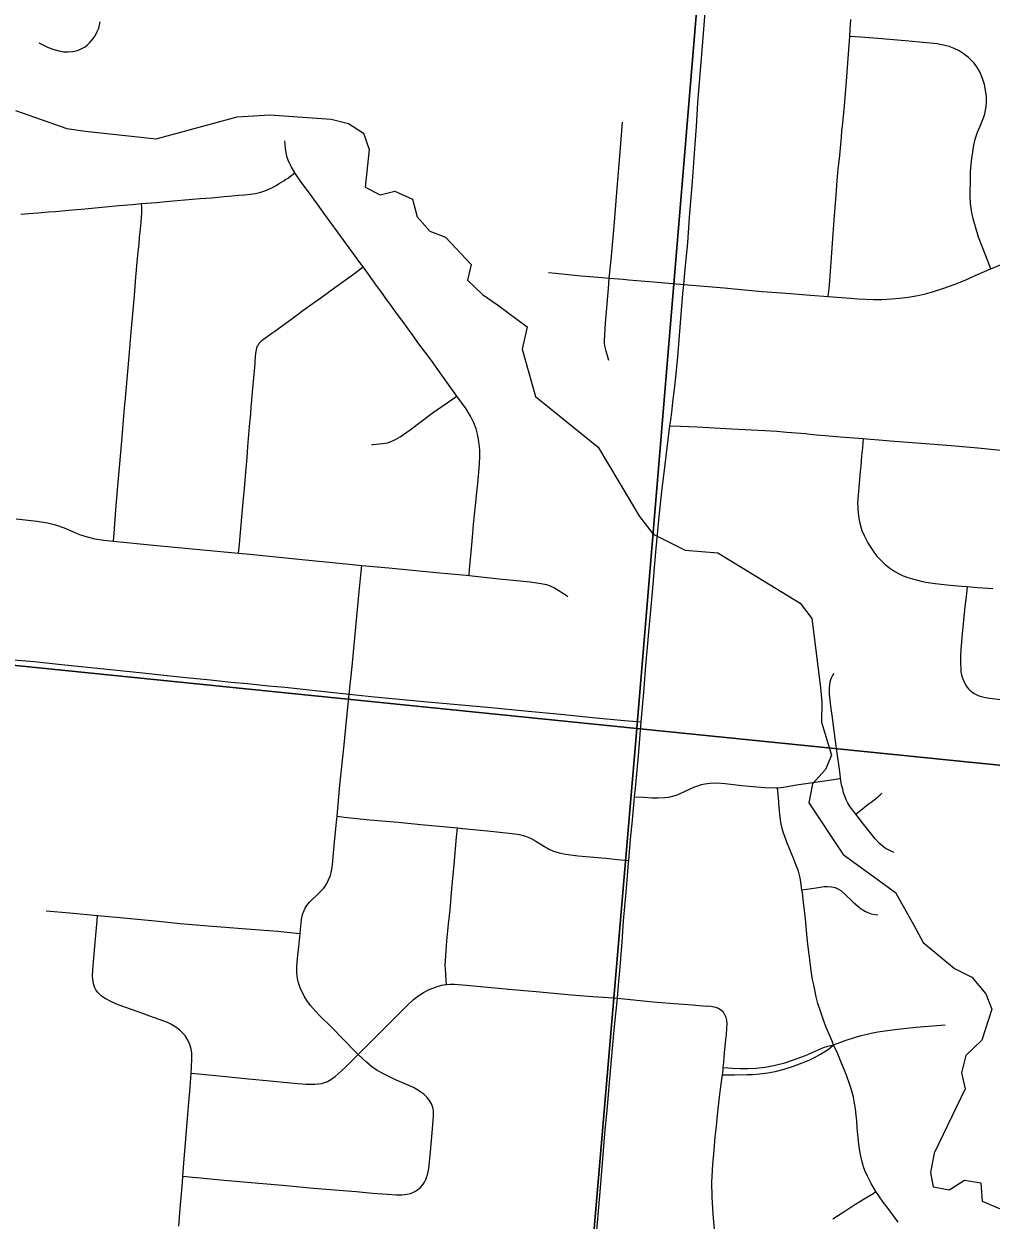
# Model space of a CAD drawing. Extents: x 0 to 34, y 0 to 22.
# Drawn here: x 6.387 to 7.042, y 17.803 to 18.614 of the extents above; entities that cross this region are included whole.
import ezdxf

# ---------------------------------------------------------------- set-up
doc = ezdxf.new("R2010")
doc.units = 0
for name, color, linetype in [('GM_X_City_Street', 7, 'Continuous'), ('GM_X_Corporation', 7, 'Continuous'), ('GM_X_Minor_River', 7, 'Continuous'), ('GM_X_Township_Road', 7, 'Continuous')]:
    doc.layers.add(name, color=color, linetype=linetype)

msp = doc.modelspace()

# ---------------------------------------------------------------- linework, layer by layer
at = {"layer": 'GM_X_City_Street'}
for points in [[(6.3973, 18.60092), (6.40323, 18.59801), (6.40681, 18.59656), (6.41095, 18.59548), (6.4141, 18.59489), (6.41733, 18.59473), (6.42055, 18.59502), (6.4237, 18.59581), (6.42611, 18.59678), (6.42734, 18.59745), (6.42882, 18.59832), (6.4304, 18.59969), (6.43193, 18.60109), (6.43363, 18.60302), (6.43549, 18.60564), (6.437, 18.6085), (6.43794, 18.61088), (6.43905, 18.61519)], [(6.93216, 18.42904), (6.93272, 18.43444), (6.93326, 18.4397), (6.93434, 18.45559), (6.93548, 18.4715), (6.93628, 18.48092), (6.93758, 18.49784), (6.9383, 18.50758), (6.93894, 18.51542), (6.93991, 18.52466), (6.94106, 18.53703), (6.94146, 18.54135), (6.94173, 18.54444), (6.94313, 18.55824), (6.94442, 18.5749), (6.94515, 18.58433), (6.94611, 18.59641), (6.94677, 18.6053), (6.94711, 18.60996), (6.94757, 18.61677)], [(7.0423, 18.44773), (7.03996, 18.4538), (7.03887, 18.45662), (7.03405, 18.46934), (7.0318, 18.47638), (7.0304, 18.48174), (7.02924, 18.48714), (7.02858, 18.49198), (7.02833, 18.49685), (7.02837, 18.50054), (7.02846, 18.50611), (7.02861, 18.51353), (7.0292, 18.52089), (7.03032, 18.52878), (7.0311, 18.53289), (7.032, 18.53642), (7.03337, 18.54045), (7.03503, 18.54439), (7.03741, 18.55007), (7.03823, 18.55281), (7.03878, 18.55538), (7.03916, 18.55759), (7.03938, 18.5608), (7.03926, 18.56455), (7.03877, 18.56896), (7.03796, 18.57267), (7.03643, 18.57751), (7.03469, 18.58163), (7.03228, 18.58539), (7.03081, 18.58736), (7.02946, 18.58884), (7.02716, 18.59107), (7.02362, 18.59378), (7.0209, 18.59544), (7.01747, 18.59709), (7.014, 18.59844), (7.01212, 18.59899), (7.01024, 18.59945), (7.00585, 18.60027), (6.99884, 18.601), (6.98427, 18.60228), (6.96572, 18.60382), (6.95397, 18.60474), (6.94677, 18.6053)], [(6.78381, 18.44153), (6.78501, 18.45391), (6.78706, 18.47675), (6.78895, 18.49962), (6.79142, 18.52988), (6.79286, 18.54718)], [(6.68884, 18.24008), (6.68919, 18.24409), (6.69047, 18.25839), (6.69129, 18.26851), (6.69192, 18.27487), (6.6932, 18.28745), (6.69439, 18.29866), (6.69493, 18.30476), (6.69593, 18.31578), (6.69612, 18.32088), (6.69612, 18.32444), (6.69593, 18.32762), (6.69557, 18.33036), (6.69521, 18.33245), (6.69457, 18.33591), (6.69356, 18.33947), (6.69202, 18.34347), (6.68983, 18.34803), (6.68684, 18.35303), (6.68054, 18.36151), (6.67042, 18.37572), (6.66332, 18.38565), (6.65488, 18.39712), (6.65048, 18.40309), (6.64755, 18.40707), (6.64575, 18.40956), (6.63923, 18.41855), (6.63743, 18.42105), (6.63598, 18.42302), (6.63381, 18.42602), (6.62874, 18.43302), (6.62546, 18.43751), (6.62111, 18.44353), (6.61702, 18.44912), (6.61489, 18.45203), (6.60396, 18.46708), (6.59114, 18.48458), (6.58137, 18.49813), (6.57513, 18.5066), (6.57082, 18.51295), (6.56839, 18.51711), (6.5674, 18.51901), (6.56631, 18.52147), (6.56549, 18.52402), (6.56485, 18.52684), (6.56458, 18.52903), (6.56421, 18.53222), (6.56412, 18.53458)], [(6.38513, 18.48485), (6.39068, 18.48521), (6.39679, 18.48576), (6.40395, 18.48636), (6.4088, 18.48678), (6.41756, 18.48749), (6.42876, 18.48858), (6.44241, 18.48988), (6.45159, 18.49072), (6.46082, 18.4915), (6.467, 18.49202), (6.47704, 18.49286), (6.48592, 18.49361), (6.50664, 18.49541), (6.51429, 18.49603), (6.52289, 18.49676), (6.52596, 18.49702), (6.53272, 18.49764), (6.53671, 18.49797), (6.54053, 18.49842), (6.54426, 18.49897), (6.54776, 18.49968), (6.55055, 18.50059), (6.55218, 18.50127), (6.55565, 18.50288), (6.55766, 18.50407), (6.56024, 18.50557), (6.56326, 18.50755), (6.56479, 18.50847), (6.56576, 18.50912), (6.57082, 18.51295)], [(6.44804, 18.26326), (6.44866, 18.27179), (6.44957, 18.28447), (6.45009, 18.29054), (6.45024, 18.29232), (6.45078, 18.29834), (6.45226, 18.31564), (6.45336, 18.32864), (6.45549, 18.3534), (6.4561, 18.36018), (6.45833, 18.38601), (6.46002, 18.40496), (6.46215, 18.42978), (6.46311, 18.44226), (6.46431, 18.45486), (6.46476, 18.45916), (6.46527, 18.46472), (6.46568, 18.46904), (6.46627, 18.47493), (6.46668, 18.47946), (6.46714, 18.48543), (6.46714, 18.48727), (6.46708, 18.48961), (6.467, 18.49202)], [(6.53274, 18.25518), (6.53326, 18.2612), (6.53508, 18.28225), (6.53586, 18.28966), (6.53672, 18.29893), (6.53763, 18.31005), (6.5385, 18.31994), (6.53905, 18.32737), (6.54014, 18.34097), (6.54091, 18.34961), (6.5413, 18.35454), (6.54147, 18.35637), (6.54245, 18.36686), (6.54367, 18.38112), (6.54388, 18.38359), (6.54398, 18.38544), (6.54417, 18.3879), (6.54447, 18.39066), (6.54482, 18.39302), (6.54516, 18.39441), (6.54564, 18.39561), (6.5461, 18.39645), (6.54677, 18.39746), (6.54747, 18.39829), (6.54841, 18.39923), (6.54966, 18.40027), (6.55517, 18.40423), (6.5572, 18.40564), (6.56631, 18.41217), (6.5723, 18.41658), (6.57629, 18.4195), (6.58335, 18.42455), (6.58837, 18.42816), (6.59791, 18.43511), (6.61046, 18.44431), (6.61702, 18.44912)], [(6.74257, 18.44543), (6.74741, 18.44478), (6.75828, 18.44371), (6.76468, 18.44314), (6.77892, 18.44194), (6.78381, 18.44153), (6.79319, 18.44073), (6.79692, 18.4404), (6.81368, 18.43909), (6.82656, 18.43794), (6.83429, 18.43725)], [(6.78347, 18.38571), (6.78161, 18.39203), (6.78089, 18.39566), (6.78069, 18.39743), (6.78064, 18.39935), (6.78133, 18.41107), (6.78323, 18.43447), (6.78381, 18.44153)], [(6.62305, 18.32866), (6.62367, 18.32872), (6.63048, 18.32942), (6.63364, 18.32995), (6.63551, 18.33052), (6.63899, 18.33216), (6.64224, 18.3341), (6.64888, 18.3388), (6.66393, 18.34995), (6.68054, 18.36151)], [(6.95585, 18.3328), (6.95527, 18.32647), (6.95478, 18.32125), (6.95413, 18.31416), (6.95396, 18.31232), (6.95378, 18.31048), (6.95277, 18.29999), (6.95235, 18.29446), (6.95216, 18.29183), (6.95201, 18.28875), (6.95211, 18.28638), (6.95217, 18.28515), (6.95246, 18.28225), (6.95264, 18.28061), (6.95292, 18.27868), (6.95347, 18.27547), (6.9544, 18.27223), (6.95502, 18.27045), (6.95663, 18.26675), (6.95856, 18.26308), (6.95949, 18.26142), (6.9605, 18.25973), (6.96181, 18.25764), (6.96297, 18.25587), (6.96509, 18.25325), (6.96812, 18.25), (6.97042, 18.24783), (6.97391, 18.24512), (6.97717, 18.24289), (6.98018, 18.24112), (6.98281, 18.23989), (6.98612, 18.23865), (6.99076, 18.23726), (6.99593, 18.23595), (6.99832, 18.23549), (7.00464, 18.2346), (7.01484, 18.23363), (7.02275, 18.23288), (7.02635, 18.2326), (7.03329, 18.23205), (7.04371, 18.23124)], [(6.38215, 18.27842), (6.39637, 18.27687), (6.40318, 18.27578), (6.40869, 18.27443), (6.41464, 18.2724), (6.41984, 18.2702), (6.42489, 18.26795), (6.43011, 18.2662), (6.43545, 18.2649), (6.44151, 18.26394), (6.44804, 18.26326), (6.45692, 18.26234), (6.47735, 18.26051), (6.51818, 18.25663), (6.53274, 18.25518), (6.54044, 18.25442), (6.57134, 18.25128), (6.60532, 18.24795), (6.61612, 18.24696), (6.63439, 18.24529), (6.6665, 18.24208), (6.68693, 18.2403), (6.68884, 18.24008), (6.70914, 18.23777), (6.73019, 18.2357), (6.73764, 18.23474), (6.74135, 18.23395), (6.74381, 18.23316), (6.74669, 18.2317), (6.75463, 18.22668), (6.75567, 18.22591)], [(6.65393, 17.82386), (6.65564, 17.82531), (6.65684, 17.82651), (6.65779, 17.82772), (6.65856, 17.82901), (6.65951, 17.83081), (6.66011, 17.83228), (6.66072, 17.83405), (6.66114, 17.83598), (6.66153, 17.83844), (6.66252, 17.84707), (6.66373, 17.85989), (6.6644, 17.86814), (6.66481, 17.87378), (6.66485, 17.87572), (6.66471, 17.87766), (6.66431, 17.87962), (6.66337, 17.8821), (6.66205, 17.8844), (6.66044, 17.88644), (6.65812, 17.88865), (6.65624, 17.89008), (6.65451, 17.89127), (6.65118, 17.89316), (6.63865, 17.89871), (6.6314, 17.90214), (6.62659, 17.90483), (6.62307, 17.90721), (6.61932, 17.91035), (6.61374, 17.91566), (6.61126, 17.91802), (6.59614, 17.93364), (6.58686, 17.94278), (6.58147, 17.94869), (6.5789, 17.95207), (6.57706, 17.95519), (6.57447, 17.96075), (6.57321, 17.96413), (6.57253, 17.96704), (6.57217, 17.97064), (6.5722, 17.97551), (6.57286, 17.98288), (6.57352, 17.98841), (6.57443, 17.99763), (6.57468, 18.00017), (6.57542, 18.00692), (6.57612, 18.01044), (6.57713, 18.01323), (6.57788, 18.01473), (6.57854, 18.01585), (6.5796, 18.01739), (6.58066, 18.01873), (6.58271, 18.02091), (6.58551, 18.02333), (6.5883, 18.02591), (6.5904, 18.02833), (6.59223, 18.03098), (6.59374, 18.03382), (6.59489, 18.03682), (6.59568, 18.03992), (6.59603, 18.04199), (6.59633, 18.0443), (6.59775, 18.05971), (6.59933, 18.07523), (6.59948, 18.07694), (6.60138, 18.09811), (6.60421, 18.12529), (6.60585, 18.14195), (6.60771, 18.15965), (6.60958, 18.1784), (6.61221, 18.20497), (6.61448, 18.22908), (6.61573, 18.2426), (6.61612, 18.24696)], [(7.02635, 18.2326), (7.02553, 18.22568), (7.02475, 18.21903), (7.02369, 18.20971), (7.02277, 18.20047), (7.02205, 18.18997), (7.02183, 18.18563), (7.02169, 18.18256), (7.02172, 18.18016), (7.02187, 18.17709), (7.02206, 18.17473), (7.02241, 18.17289), (7.02287, 18.17126), (7.02417, 18.1679), (7.02559, 18.16529), (7.02702, 18.16345), (7.02805, 18.16242), (7.02917, 18.16144), (7.0311, 18.16006), (7.03373, 18.15874), (7.03508, 18.15822), (7.03655, 18.15785), (7.03866, 18.15739), (7.04134, 18.15698), (7.04931, 18.15617)], [(6.37741, 18.18318), (6.39416, 18.18177), (6.41279, 18.17989), (6.44375, 18.17668), (6.47215, 18.17361), (6.48214, 18.17262), (6.49725, 18.17105), (6.51372, 18.16934), (6.52771, 18.16791), (6.53873, 18.16684), (6.55306, 18.16537), (6.56421, 18.16434), (6.58459, 18.16221), (6.60771, 18.15965), (6.62469, 18.1579), (6.66058, 18.1545), (6.67356, 18.1534), (6.70385, 18.1507), (6.7267, 18.14843), (6.7508, 18.1461), (6.77482, 18.14365), (6.79423, 18.14177), (6.80542, 18.14099)], [(6.97682, 18.05253), (6.97567, 18.05295), (6.97344, 18.05398), (6.97182, 18.05479), (6.97072, 18.05542), (6.96873, 18.05685), (6.96692, 18.05854), (6.964, 18.06174), (6.96048, 18.06605), (6.95594, 18.0717), (6.95246, 18.0763), (6.95081, 18.07845), (6.9471, 18.08326), (6.94551, 18.0858), (6.94447, 18.08768), (6.94375, 18.08943), (6.94259, 18.09285), (6.94193, 18.09529), (6.94121, 18.09833), (6.94071, 18.1013), (6.94052, 18.10269), (6.94015, 18.10535), (6.93945, 18.1105), (6.93846, 18.11813), (6.93686, 18.12969), (6.93573, 18.13824), (6.93498, 18.14397), (6.93423, 18.1497), (6.93357, 18.15544), (6.9331, 18.16013), (6.933, 18.16192), (6.933, 18.16371), (6.93312, 18.16578), (6.93348, 18.16812), (6.93385, 18.16953), (6.93432, 18.17085), (6.93507, 18.17216), (6.9361, 18.17367)], [(6.80099, 18.09023), (6.80698, 18.08984), (6.81272, 18.08947), (6.81704, 18.08937), (6.82137, 18.08959), (6.82418, 18.08993), (6.82745, 18.09073), (6.82981, 18.09147), (6.83437, 18.09343), (6.8411, 18.0966), (6.84459, 18.0979), (6.84627, 18.09839), (6.84862, 18.09895), (6.85219, 18.09943), (6.85679, 18.09961), (6.86243, 18.09915), (6.87352, 18.09792), (6.88376, 18.09689), (6.88931, 18.09642), (6.89693, 18.09613), (6.89788, 18.09618), (6.90185, 18.09674), (6.91064, 18.0982), (6.92013, 18.09961), (6.93113, 18.1013), (6.93874, 18.10243), (6.94052, 18.10269)], [(6.97949, 17.80203), (6.97265, 17.81117), (6.96932, 17.81561), (6.96445, 17.82267), (6.9612, 17.82818), (6.95864, 17.83305), (6.95693, 17.83698), (6.95607, 17.83937), (6.95505, 17.84287), (6.95419, 17.84672), (6.95342, 17.85134), (6.95266, 17.85663), (6.9518, 17.86578), (6.95146, 17.87065), (6.95112, 17.87458), (6.95069, 17.87868), (6.95026, 17.88142), (6.94975, 17.88398), (6.94923, 17.88672), (6.94864, 17.88911), (6.94761, 17.89235), (6.9465, 17.89577), (6.9447, 17.90082), (6.943, 17.90543), (6.94121, 17.90979), (6.93855, 17.91594), (6.93582, 17.92221), (6.93479, 17.92457), (6.93274, 17.92928), (6.93086, 17.93381), (6.92864, 17.93962), (6.9271, 17.94415), (6.92514, 17.95012), (6.92402, 17.95474), (6.923, 17.95944), (6.92206, 17.96363), (6.92155, 17.96636), (6.92104, 17.96927), (6.92053, 17.97249), (6.92025, 17.97416), (6.91958, 17.98004), (6.91899, 17.98491), (6.91821, 17.99243), (6.91753, 17.9996), (6.91667, 18.00756), (6.91608, 18.01337), (6.91539, 18.01858), (6.91462, 18.02507), (6.91433, 18.02712), (6.9136, 18.03225), (6.91309, 18.03524), (6.91249, 18.03789), (6.91198, 18.03969), (6.91138, 18.04148), (6.91052, 18.0437), (6.90958, 18.04601), (6.9083, 18.04909), (6.90651, 18.05327), (6.90412, 18.05951), (6.90266, 18.06319), (6.9018, 18.06541), (6.90087, 18.06874), (6.90027, 18.07164), (6.89984, 18.07447), (6.89933, 18.0784), (6.8989, 18.08293), (6.89839, 18.08976), (6.89788, 18.09618)], [(6.95081, 18.07845), (6.95312, 18.08026), (6.95929, 18.08509), (6.96124, 18.08643), (6.96414, 18.08868), (6.96734, 18.0914), (6.96853, 18.09257)], [(6.59948, 18.07694), (6.60422, 18.07645), (6.62155, 18.07466), (6.64076, 18.0729), (6.65623, 18.07143), (6.68096, 18.0691), (6.68471, 18.06875), (6.70143, 18.06713), (6.71809, 18.06538), (6.72292, 18.06457), (6.72702, 18.06347), (6.73039, 18.06214), (6.73417, 18.06017), (6.73886, 18.05721), (6.74266, 18.05492), (6.74615, 18.05331), (6.74979, 18.05214), (6.75413, 18.05122), (6.76284, 18.05014), (6.78145, 18.04853), (6.78944, 18.04771), (6.797, 18.04693)], [(6.67353, 17.96302), (6.67333, 17.96612), (6.67312, 17.96978), (6.6728, 17.97372), (6.67273, 17.97591), (6.67279, 17.97922), (6.67389, 17.99265), (6.67495, 18.00384), (6.67594, 18.01356), (6.67719, 18.02771), (6.67872, 18.04439), (6.6804, 18.06285), (6.68096, 18.0691)], [(6.91433, 18.02712), (6.91769, 18.02763), (6.92389, 18.02856), (6.92942, 18.0293), (6.9319, 18.0294), (6.93438, 18.0292), (6.9368, 18.02863), (6.93909, 18.02766), (6.94067, 18.02666), (6.94302, 18.02461), (6.94888, 18.01898), (6.95354, 18.01484), (6.95616, 18.01313), (6.95734, 18.0125), (6.95899, 18.01178), (6.96134, 18.01098), (6.96378, 18.01047), (6.96581, 18.01024)], [(6.40229, 18.01298), (6.41839, 18.01151), (6.43711, 18.00982), (6.45242, 18.00844), (6.47858, 18.00585), (6.49324, 18.00437), (6.51217, 18.00272), (6.52378, 18.00173), (6.53218, 18.00116), (6.54708, 18.00001), (6.55935, 17.99902), (6.57186, 17.99787), (6.57443, 17.99763)], [(6.49233, 17.79927), (6.49324, 17.8113), (6.49463, 17.82883), (6.49493, 17.83312), (6.49554, 17.842), (6.49829, 17.87498), (6.49898, 17.88301), (6.49989, 17.89353), (6.50049, 17.90285), (6.50073, 17.90656), (6.50114, 17.91341), (6.50107, 17.91662), (6.50062, 17.91918), (6.49963, 17.92225), (6.49832, 17.92519), (6.49665, 17.92795), (6.49501, 17.92994), (6.49274, 17.93222), (6.49021, 17.9342), (6.4869, 17.93618), (6.485, 17.93702), (6.4834, 17.93771), (6.47515, 17.94054), (6.46473, 17.94451), (6.45114, 17.94928), (6.44664, 17.95119), (6.44242, 17.95349), (6.43993, 17.95516), (6.4384, 17.95645), (6.43744, 17.95757), (6.43683, 17.95834), (6.43612, 17.95949), (6.43535, 17.96082), (6.43494, 17.96217), (6.43453, 17.96345), (6.43421, 17.96504), (6.43395, 17.96674), (6.43386, 17.96861), (6.43393, 17.97286), (6.43448, 17.97837), (6.43582, 17.99384), (6.43683, 18.00643), (6.43711, 18.00982)], [(6.50049, 17.90285), (6.50795, 17.90215), (6.51967, 17.90104), (6.53946, 17.8992), (6.55407, 17.89781), (6.56788, 17.89646), (6.57835, 17.89555), (6.58161, 17.89541), (6.58436, 17.89541), (6.58688, 17.89562), (6.58919, 17.896), (6.591, 17.89661), (6.5929, 17.89739), (6.59515, 17.89867), (6.59814, 17.9007), (6.60225, 17.90433), (6.60578, 17.90777), (6.61285, 17.91477), (6.61374, 17.91566), (6.62737, 17.9292), (6.63831, 17.94022), (6.64672, 17.94848), (6.65126, 17.95281), (6.65472, 17.95558), (6.65795, 17.95764), (6.66191, 17.95963), (6.66601, 17.9613), (6.67028, 17.96256), (6.67284, 17.96299), (6.67353, 17.96302), (6.6763, 17.96316), (6.67891, 17.96313), (6.6871, 17.96256), (6.69882, 17.9615), (6.71136, 17.96023), (6.71567, 17.95979), (6.73427, 17.95818), (6.75831, 17.95606), (6.77268, 17.95486), (6.78308, 17.95411), (6.78938, 17.95365)], [(6.78938, 17.95365), (6.81353, 17.95132), (6.8249, 17.95038), (6.83088, 17.94987), (6.84028, 17.94918), (6.8495, 17.94841)], [(6.85523, 17.79467), (6.85421, 17.80733), (6.85352, 17.81903), (6.85335, 17.82903), (6.85404, 17.84102), (6.85489, 17.85082), (6.85566, 17.85988), (6.85635, 17.86706), (6.85711, 17.87458), (6.85848, 17.88672), (6.85942, 17.8939), (6.86027, 17.90013), (6.86048, 17.90175), (6.86087, 17.90492), (6.86104, 17.90666), (6.86138, 17.91039), (6.86198, 17.9168), (6.86266, 17.92363), (6.86318, 17.92901), (6.86352, 17.93312), (6.86361, 17.93645), (6.86346, 17.93892), (6.86297, 17.94071), (6.86241, 17.94201), (6.86197, 17.94296), (6.86087, 17.94446), (6.8595, 17.94569), (6.85788, 17.94671), (6.85617, 17.94739), (6.85455, 17.94773), (6.85293, 17.94799), (6.8495, 17.94841)], [(6.93582, 17.92221), (6.94061, 17.92394), (6.94353, 17.925), (6.95061, 17.92731), (6.95437, 17.92836), (6.95842, 17.92937), (6.96116, 17.92998), (6.96571, 17.93083), (6.97737, 17.93241), (6.99156, 17.934), (7.01135, 17.93563)], [(6.86048, 17.90175), (6.86856, 17.90184), (6.87719, 17.90201), (6.88104, 17.9021), (6.88574, 17.90247), (6.89129, 17.90318), (6.89617, 17.90415), (6.9022, 17.90563), (6.90873, 17.90764), (6.91159, 17.90875), (6.91735, 17.91095), (6.91972, 17.91198), (6.92283, 17.91347), (6.92646, 17.91548), (6.92982, 17.91755), (6.93203, 17.91904), (6.93582, 17.92221)], [(6.86104, 17.90666), (6.86728, 17.90629), (6.87241, 17.90611), (6.87773, 17.90613), (6.88329, 17.90637), (6.88944, 17.90708), (6.89614, 17.90831), (6.90274, 17.90996), (6.90863, 17.91185), (6.91672, 17.91495), (6.92905, 17.92027), (6.93196, 17.92124), (6.93582, 17.92221)], [(6.49493, 17.83312), (6.50142, 17.83249), (6.50697, 17.83196), (6.52056, 17.83074), (6.53847, 17.82909), (6.56256, 17.82702), (6.58356, 17.82503), (6.59207, 17.82436), (6.61228, 17.82273), (6.62347, 17.8217), (6.63353, 17.82092), (6.63964, 17.82058), (6.64349, 17.82057), (6.64671, 17.82094), (6.6491, 17.82144), (6.65082, 17.82213), (6.6522, 17.82284), (6.65393, 17.82386)], [(6.93522, 17.80425), (6.94342, 17.80951), (6.94881, 17.81297), (6.95545, 17.81712), (6.96257, 17.82151), (6.96445, 17.82267)]]:
    msp.add_lwpolyline(points, dxfattribs=at)
at = {"layer": 'GM_X_Corporation'}
for points in [[(6.88634, 19.14308), (6.80258, 18.13648), (5.79402, 18.23883), (5.88653, 19.24719)], [(7.91428, 19.0453), (7.827, 18.03271), (6.80258, 18.13648), (6.88634, 19.14308)], [(5.79402, 18.23883), (6.80258, 18.13648), (6.71605, 17.12273), (5.70874, 17.23111)], [(6.80258, 18.13648), (7.827, 18.03271), (7.72877, 17.02108), (6.71605, 17.12273)]]:
    msp.add_lwpolyline(points, close=True, dxfattribs=at)
at = {"layer": 'GM_X_Minor_River'}
msp.add_lwpolyline([(6.38163, 18.55514), (6.4163, 18.54299), (6.42878, 18.54119), (6.47686, 18.53596), (6.53177, 18.5507), (6.55379, 18.55211), (6.59547, 18.5493), (6.60717, 18.54639), (6.61729, 18.53971), (6.62125, 18.52861), (6.61849, 18.50322), (6.62863, 18.49806), (6.63854, 18.5005), (6.65058, 18.49492), (6.65376, 18.48308), (6.6623, 18.4734), (6.67285, 18.46937), (6.69032, 18.45076), (6.68784, 18.44018), (6.6979, 18.43046), (6.70801, 18.42341), (6.72821, 18.40853), (6.72489, 18.39342), (6.73376, 18.36132), (6.77635, 18.32697), (6.80428, 18.28003), (6.81354, 18.26805), (6.83534, 18.25732), (6.8573, 18.25532), (6.91318, 18.22144), (6.92094, 18.21102), (6.92688, 18.16417), (6.92783, 18.15428), (6.92757, 18.14061), (6.93435, 18.11844), (6.93038, 18.10865), (6.92146, 18.09897), (6.91894, 18.08611), (6.94217, 18.05105), (6.97772, 18.02521), (6.9902, 18.00328), (6.99642, 17.99138), (7.01771, 17.97382), (7.02935, 17.96787), (7.039, 17.95665), (7.04298, 17.94631), (7.03613, 17.92519), (7.02531, 17.91479), (7.02243, 17.90308), (7.02488, 17.89239), (7.00395, 17.8488), (7.00142, 17.83556), (7.00313, 17.82603), (7.01409, 17.82389), (7.02446, 17.8305), (7.03543, 17.82874), (7.03632, 17.81619), (7.05928, 17.80657)], dxfattribs=at)
at = {"layer": 'GM_X_Township_Road'}
for points in [[(6.83429, 18.43725), (6.83518, 18.4476), (6.83693, 18.46548), (6.83826, 18.48282), (6.84009, 18.50698), (6.84202, 18.53238), (6.84286, 18.54415), (6.84388, 18.56027), (6.84517, 18.57681), (6.84681, 18.59594), (6.8488, 18.62156), (6.85077, 18.64383), (6.85178, 18.65564), (6.85298, 18.67185), (6.85451, 18.69025), (6.85672, 18.71277)], [(7.0423, 18.44773), (7.05905, 18.45492), (7.06544, 18.45742), (7.07266, 18.45995), (7.07668, 18.46119), (7.08397, 18.46304), (7.08513, 18.46326)], [(6.93216, 18.42904), (6.93809, 18.42858), (6.94736, 18.42793), (6.9523, 18.4276), (6.96279, 18.42715), (6.96838, 18.42714), (6.97505, 18.42747), (6.98048, 18.42788), (6.98639, 18.4287), (6.99034, 18.42927), (6.99396, 18.42993), (6.99807, 18.43092), (7.00268, 18.43216), (7.01049, 18.4347), (7.0174, 18.43725), (7.0248, 18.44022), (7.03179, 18.44325), (7.03962, 18.44659), (7.0423, 18.44773)], [(6.82495, 18.34157), (6.82551, 18.3455), (6.82613, 18.35051), (6.82699, 18.35754), (6.82836, 18.36998), (6.83025, 18.38826), (6.83214, 18.41125), (6.83376, 18.43115), (6.83429, 18.43725)], [(6.83429, 18.43725), (6.86173, 18.43493), (6.87535, 18.43367), (6.88767, 18.43248), (6.9005, 18.43147), (6.90658, 18.43101), (6.92015, 18.42995), (6.93216, 18.42904)], [(6.80542, 18.14099), (6.80715, 18.16111), (6.80863, 18.17895), (6.81061, 18.20159), (6.81232, 18.22141), (6.81394, 18.23948), (6.81446, 18.24543), (6.81541, 18.25598), (6.81755, 18.28008), (6.81944, 18.2969), (6.8215, 18.31337), (6.82244, 18.321), (6.82495, 18.34157)], [(6.82495, 18.34157), (6.83217, 18.34121), (6.84332, 18.34068), (6.86687, 18.33945), (6.88917, 18.33826), (6.89723, 18.33778), (6.90412, 18.33724), (6.91677, 18.33629), (6.91984, 18.33593), (6.92409, 18.33548), (6.93013, 18.33495), (6.94013, 18.33396), (6.95585, 18.3328)], [(6.95585, 18.3328), (6.95808, 18.33263), (6.96921, 18.33182), (6.97411, 18.33141), (6.99518, 18.32974), (7.01546, 18.32806), (7.03344, 18.32646), (7.04461, 18.32538), (7.06091, 18.32378), (7.07392, 18.32255), (7.08071, 18.32186), (7.08769, 18.32119)], [(6.80099, 18.09023), (6.80152, 18.09591), (6.80357, 18.11787), (6.80542, 18.14099)], [(6.797, 18.04693), (6.79825, 18.06134), (6.79954, 18.07438), (6.80099, 18.09023)], [(6.78938, 17.95365), (6.79034, 17.96527), (6.79072, 17.96958), (6.79166, 17.98069), (6.79249, 17.99184), (6.79356, 18.00608), (6.79525, 18.02557), (6.79594, 18.03372), (6.79688, 18.04547), (6.797, 18.04693)], [(6.76062, 17.63172), (6.76077, 17.63371), (6.762, 17.64846), (6.76282, 17.65902), (6.76377, 17.67008), (6.76582, 17.69101), (6.76728, 17.70706), (6.76887, 17.72229), (6.7699, 17.733), (6.77165, 17.75236), (6.77265, 17.76431), (6.77415, 17.78212), (6.77568, 17.79911), (6.77767, 17.82259), (6.77903, 17.83925), (6.78084, 17.86172), (6.78261, 17.8801), (6.78376, 17.8938), (6.78487, 17.90667), (6.78607, 17.91954), (6.78744, 17.93446), (6.78938, 17.95365)]]:
    msp.add_lwpolyline(points, dxfattribs=at)

doc.saveas('drawing.dxf')
